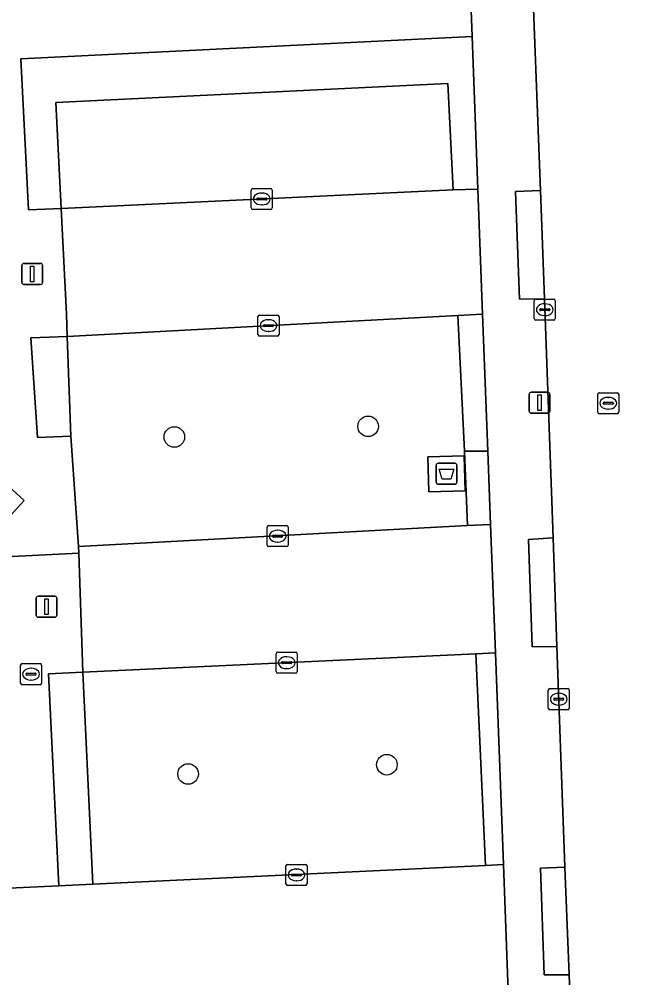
# Model space of a CAD drawing. Extents: x 161084 to 161928, y 385354 to 386522.
# Drawn here: x 161197.89 to 161227.6, y 386179.01 to 386224.62 of the extents above; entities that cross this region are included whole.
import ezdxf

# ---------------------------------------------------------------- set-up
doc = ezdxf.new("R2010")
doc.units = 0
for name, color, linetype in [('IMGEO_Afval_apart_plaats', 7, 'Continuous'), ('IMGEO_Boom', 7, 'Continuous'), ('IMGEO_Groenvoorziening', 7, 'Continuous'), ('IMGEO_Haag', 7, 'Continuous'), ('IMGEO_Kolk', 7, 'Continuous'), ('IMGEO_Lichtmast', 7, 'Continuous'), ('IMGEO_Pand', 7, 'Continuous'), ('IMGEO_Parkeervlak_open', 7, 'Continuous'), ('IMGEO_Rijbaan_lokaal_open', 7, 'Continuous'), ('IMGEO_Rioolput', 7, 'Continuous'), ('IMGEO_Voetpad_gesloten', 7, 'Continuous'), ('IMGEO_Voetpad_open', 7, 'Continuous')]:
    doc.layers.add(name, color=color, linetype=linetype)

msp = doc.modelspace()

# ---------------------------------------------------------------- linework, layer by layer
at = {"layer": 'IMGEO_Afval_apart_plaats'}
for p, q in [((161217.718, 386202.592), (161217.718, 386203.392)), ((161217.718, 386203.392), (161217.718, 386202.592)), ((161217.818, 386203.492), (161218.608, 386203.492)), ((161218.608, 386203.492), (161217.818, 386203.492)), ((161218.708, 386203.392), (161218.708, 386202.592)), ((161218.708, 386202.592), (161218.708, 386203.392)), ((161218.608, 386202.492), (161217.818, 386202.492)), ((161217.818, 386202.492), (161218.608, 386202.492))]:
    msp.add_line(p, q, dxfattribs=at)
msp.add_lwpolyline([(161217.861, 386203.206), (161218.565, 386203.206), (161218.416, 386202.736), (161218.01, 386202.736), (161217.861, 386203.206)], dxfattribs=at)
for centre, start, end in [((161217.818, 386203.392), 90, 180), ((161217.818, 386203.392), 90, 180), ((161218.608, 386203.392), 0, 90), ((161218.608, 386203.392), 360, 90), ((161217.818, 386202.592), 180, 270), ((161217.818, 386202.592), 180, 270), ((161218.608, 386202.592), 270, 0), ((161218.608, 386202.592), 270, 0)]:
    msp.add_arc(centre, 0.1, start, end, dxfattribs=at)
at = {"layer": 'IMGEO_Boom'}
for centre in [(161214.485, 386205.248), (161205.269, 386204.744), (161215.38, 386189.147), (161205.923, 386188.706)]:
    msp.add_circle(centre, 0.489, dxfattribs=at)
at = {"layer": 'IMGEO_Groenvoorziening'}
for points in [[(161219.434, 386223.801), (161197.964, 386222.732), (161198.335, 386215.544), (161199.884, 386215.617), (161199.636, 386220.656), (161218.28, 386221.556), (161218.529, 386216.498), (161219.708, 386216.537)], [(161219.933, 386210.58), (161218.75, 386210.531), (161219.064, 386204.075), (161220.178, 386204.067)], [(161200.175, 386209.528), (161198.435, 386209.464), (161198.759, 386204.722), (161200.351, 386204.781)], [(161220.54, 386194.472), (161219.608, 386194.423), (161220.066, 386184.346), (161220.92, 386184.397)], [(161200.922, 386193.553), (161199.29, 386193.477), (161199.766, 386183.381), (161201.393, 386183.458)]]:
    msp.add_lwpolyline(points, close=True, dxfattribs=at)
at = {"layer": 'IMGEO_Haag'}
for points in [[(161219.933, 386210.58), (161218.75, 386210.531), (161219.064, 386204.075), (161220.178, 386204.067)], [(161220.54, 386194.472), (161219.608, 386194.423), (161220.066, 386184.346), (161220.92, 386184.397)]]:
    msp.add_lwpolyline(points, close=True, dxfattribs=at)
at = {"layer": 'IMGEO_Kolk'}
for p, q in [((161208.928, 386215.643), (161208.928, 386216.495)), ((161209.003, 386216.569), (161209.855, 386216.569)), ((161209.416, 386216.349), (161209.441, 386216.349)), ((161209.929, 386216.495), (161209.929, 386215.643)), ((161209.187, 386216.063), (161209.187, 386216.075)), ((161209.625, 386216.026), (161209.227, 386216.026)), ((161209.23, 386216.112), (161209.628, 386216.112)), ((161209.671, 386216.075), (161209.671, 386216.063)), ((161209.855, 386215.569), (161209.003, 386215.569)), ((161209.439, 386215.789), (161209.414, 386215.789)), ((161222.465, 386211.301), (161223.317, 386211.301)), ((161222.39, 386210.375), (161222.39, 386211.227)), ((161222.649, 386210.795), (161222.649, 386210.807)), ((161222.692, 386210.844), (161223.09, 386210.844)), ((161222.878, 386211.081), (161222.903, 386211.081)), ((161223.133, 386210.807), (161223.133, 386210.795)), ((161223.391, 386211.227), (161223.391, 386210.375)), ((161209.247, 386209.618), (161209.247, 386210.47)), ((161209.322, 386210.544), (161210.174, 386210.544)), ((161210.248, 386210.47), (161210.248, 386209.618)), ((161223.087, 386210.758), (161222.689, 386210.758)), ((161222.901, 386210.521), (161222.876, 386210.521)), ((161209.506, 386210.038), (161209.506, 386210.05)), ((161209.944, 386210.001), (161209.546, 386210.001)), ((161209.549, 386210.087), (161209.947, 386210.087)), ((161209.735, 386210.324), (161209.76, 386210.324)), ((161209.99, 386210.05), (161209.99, 386210.038)), ((161223.317, 386210.301), (161222.465, 386210.301)), ((161210.174, 386209.544), (161209.322, 386209.544)), ((161209.758, 386209.764), (161209.733, 386209.764)), ((161209.683, 386199.598), (161209.683, 386200.45)), ((161209.758, 386200.524), (161210.61, 386200.524)), ((161210.684, 386200.45), (161210.684, 386199.598)), ((161209.942, 386200.018), (161209.942, 386200.03)), ((161210.38, 386199.981), (161209.982, 386199.981)), ((161209.985, 386200.067), (161210.383, 386200.067)), ((161210.171, 386200.304), (161210.196, 386200.304)), ((161210.426, 386200.03), (161210.426, 386200.018)), ((161210.61, 386199.524), (161209.758, 386199.524)), ((161210.194, 386199.744), (161210.169, 386199.744)), ((161210.112, 386193.577), (161210.112, 386194.429)), ((161210.187, 386194.503), (161211.039, 386194.503)), ((161211.113, 386194.429), (161211.113, 386193.577)), ((161198.027, 386193.956), (161198.879, 386193.956)), ((161210.371, 386193.997), (161210.371, 386194.009)), ((161210.809, 386193.96), (161210.411, 386193.96)), ((161210.414, 386194.046), (161210.812, 386194.046)), ((161210.6, 386194.283), (161210.625, 386194.283)), ((161210.855, 386194.009), (161210.855, 386193.997)), ((161197.952, 386193.03), (161197.952, 386193.882)), ((161198.254, 386193.499), (161198.652, 386193.499)), ((161198.44, 386193.736), (161198.465, 386193.736)), ((161198.953, 386193.882), (161198.953, 386193.03)), ((161211.039, 386193.503), (161210.187, 386193.503)), ((161210.623, 386193.723), (161210.598, 386193.723)), ((161198.211, 386193.45), (161198.211, 386193.462)), ((161198.649, 386193.413), (161198.251, 386193.413)), ((161198.463, 386193.176), (161198.438, 386193.176)), ((161198.695, 386193.462), (161198.695, 386193.45)), ((161198.879, 386192.956), (161198.027, 386192.956)), ((161223.055, 386191.841), (161223.055, 386192.693)), ((161223.13, 386192.767), (161223.982, 386192.767)), ((161224.056, 386192.693), (161224.056, 386191.841)), ((161223.314, 386192.261), (161223.314, 386192.273)), ((161223.752, 386192.224), (161223.354, 386192.224)), ((161223.357, 386192.31), (161223.755, 386192.31)), ((161223.543, 386192.547), (161223.568, 386192.547)), ((161223.798, 386192.273), (161223.798, 386192.261)), ((161223.982, 386191.767), (161223.13, 386191.767)), ((161223.566, 386191.987), (161223.541, 386191.987)), ((161210.654, 386184.404), (161211.506, 386184.404)), ((161210.579, 386183.478), (161210.579, 386184.33)), ((161210.838, 386183.898), (161210.838, 386183.91)), ((161210.881, 386183.947), (161211.279, 386183.947)), ((161211.067, 386184.184), (161211.092, 386184.184)), ((161211.322, 386183.91), (161211.322, 386183.898)), ((161211.58, 386184.33), (161211.58, 386183.478)), ((161211.276, 386183.861), (161210.878, 386183.861)), ((161211.09, 386183.624), (161211.065, 386183.624)), ((161211.506, 386183.404), (161210.654, 386183.404))]:
    msp.add_line(p, q, dxfattribs=at)
for points in [[(161208.928, 386215.643), (161208.928, 386216.495)], [(161209.003, 386216.569), (161209.855, 386216.569)], [(161209.929, 386216.495), (161209.929, 386215.643)], [(161209.855, 386215.569), (161209.003, 386215.569)], [(161222.465, 386211.301), (161223.317, 386211.301)], [(161222.39, 386210.375), (161222.39, 386211.227)], [(161223.391, 386211.227), (161223.391, 386210.375)], [(161209.247, 386209.618), (161209.247, 386210.47)], [(161209.322, 386210.544), (161210.174, 386210.544)], [(161210.248, 386210.47), (161210.248, 386209.618)], [(161223.317, 386210.301), (161222.465, 386210.301)], [(161210.174, 386209.544), (161209.322, 386209.544)], [(161209.683, 386199.598), (161209.683, 386200.45)], [(161209.758, 386200.524), (161210.61, 386200.524)], [(161210.684, 386200.45), (161210.684, 386199.598)], [(161210.61, 386199.524), (161209.758, 386199.524)], [(161210.112, 386193.577), (161210.112, 386194.429)], [(161210.187, 386194.503), (161211.039, 386194.503)], [(161211.113, 386194.429), (161211.113, 386193.577)], [(161198.027, 386193.956), (161198.879, 386193.956)], [(161197.952, 386193.03), (161197.952, 386193.882)], [(161198.953, 386193.882), (161198.953, 386193.03)], [(161211.039, 386193.503), (161210.187, 386193.503)], [(161198.879, 386192.956), (161198.027, 386192.956)], [(161223.055, 386191.841), (161223.055, 386192.693)], [(161223.13, 386192.767), (161223.982, 386192.767)], [(161224.056, 386192.693), (161224.056, 386191.841)], [(161223.982, 386191.767), (161223.13, 386191.767)], [(161210.654, 386184.404), (161211.506, 386184.404)], [(161210.579, 386183.478), (161210.579, 386184.33)], [(161211.58, 386184.33), (161211.58, 386183.478)], [(161211.506, 386183.404), (161210.654, 386183.404)]]:
    msp.add_lwpolyline(points, dxfattribs=at)
for centre, radius, start, end in [((161209.005, 386216.493), 0.0765, 91.552, 178.448), ((161209.005, 386216.493), 0.0765, 91.552, 178.448), ((161209.853, 386216.493), 0.0765, 1.552, 88.448), ((161209.853, 386216.493), 0.0765, 1.552, 88.448), ((161209.227, 386216.072), 0.0403, 85.8775, 175.7526), ((161209.224, 386216.062), 0.0366, 178.938, 274.7102), ((161209.628, 386216.069), 0.043, 264.8664, 352.4533), ((161209.632, 386216.074), 0.0386, 1.7309, 96.639), ((161209.005, 386215.645), 0.0765, 181.552, 268.448), ((161209.005, 386215.645), 0.0765, 181.552, 268.448), ((161209.853, 386215.645), 0.0765, 271.552, 358.448), ((161209.853, 386215.645), 0.0765, 271.552, 358.448), ((161222.467, 386211.225), 0.0765, 91.552, 178.448), ((161222.467, 386211.225), 0.0765, 91.552, 178.448), ((161223.315, 386211.225), 0.0765, 1.552, 88.448), ((161223.315, 386211.225), 0.0765, 1.552, 88.448), ((161222.689, 386210.804), 0.0403, 85.8775, 175.7526), ((161223.094, 386210.806), 0.0386, 1.7309, 96.639), ((161209.324, 386210.468), 0.0765, 91.552, 178.448), ((161209.324, 386210.468), 0.0765, 91.552, 178.448), ((161210.172, 386210.468), 0.0765, 1.552, 88.448), ((161210.172, 386210.468), 0.0765, 1.552, 88.448), ((161222.467, 386210.377), 0.0765, 181.552, 268.448), ((161222.467, 386210.377), 0.0765, 181.552, 268.448), ((161222.686, 386210.794), 0.0366, 178.938, 274.7102), ((161223.09, 386210.801), 0.043, 264.8664, 352.4533), ((161223.315, 386210.377), 0.0765, 271.552, 358.448), ((161223.315, 386210.377), 0.0765, 271.552, 358.448), ((161209.546, 386210.047), 0.0403, 85.8775, 175.7526), ((161209.543, 386210.037), 0.0366, 178.938, 274.7102), ((161209.947, 386210.044), 0.043, 264.8664, 352.4533), ((161209.951, 386210.049), 0.0386, 1.7309, 96.639), ((161209.324, 386209.62), 0.0765, 181.552, 268.448), ((161209.324, 386209.62), 0.0765, 181.552, 268.448), ((161210.172, 386209.62), 0.0765, 271.552, 358.448), ((161210.172, 386209.62), 0.0765, 271.552, 358.448), ((161209.76, 386200.448), 0.0765, 91.552, 178.448), ((161209.76, 386200.448), 0.0765, 91.552, 178.448), ((161210.608, 386200.448), 0.0765, 1.552, 88.448), ((161210.608, 386200.448), 0.0765, 1.552, 88.448), ((161209.982, 386200.027), 0.0403, 85.8775, 175.7526), ((161209.979, 386200.017), 0.0366, 178.938, 274.7102), ((161210.383, 386200.024), 0.043, 264.8664, 352.4533), ((161210.387, 386200.029), 0.0386, 1.7309, 96.639), ((161209.76, 386199.6), 0.0765, 181.552, 268.448), ((161209.76, 386199.6), 0.0765, 181.552, 268.448), ((161210.608, 386199.6), 0.0765, 271.552, 358.448), ((161210.608, 386199.6), 0.0765, 271.552, 358.448), ((161210.189, 386194.427), 0.0765, 91.552, 178.448), ((161210.189, 386194.427), 0.0765, 91.552, 178.448), ((161211.037, 386194.427), 0.0765, 1.552, 88.448), ((161211.037, 386194.427), 0.0765, 1.552, 88.448), ((161198.029, 386193.88), 0.0765, 91.552, 178.448), ((161198.029, 386193.88), 0.0765, 91.552, 178.448), ((161198.877, 386193.88), 0.0765, 1.552, 88.448), ((161198.877, 386193.88), 0.0765, 1.552, 88.448), ((161210.411, 386194.006), 0.0403, 85.8775, 175.7526), ((161210.408, 386193.996), 0.0366, 178.938, 274.7102), ((161210.812, 386194.003), 0.043, 264.8664, 352.4533), ((161210.816, 386194.008), 0.0386, 1.7309, 96.639), ((161198.251, 386193.459), 0.0403, 85.8775, 175.7526), ((161198.656, 386193.461), 0.0386, 1.7309, 96.639), ((161210.189, 386193.579), 0.0765, 181.552, 268.448), ((161210.189, 386193.579), 0.0765, 181.552, 268.448), ((161211.037, 386193.579), 0.0765, 271.552, 358.448), ((161211.037, 386193.579), 0.0765, 271.552, 358.448), ((161198.029, 386193.032), 0.0765, 181.552, 268.448), ((161198.029, 386193.032), 0.0765, 181.552, 268.448), ((161198.248, 386193.449), 0.0366, 178.938, 274.7102), ((161198.652, 386193.456), 0.043, 264.8664, 352.4533), ((161198.877, 386193.032), 0.0765, 271.552, 358.448), ((161198.877, 386193.032), 0.0765, 271.552, 358.448), ((161223.132, 386192.691), 0.0765, 91.552, 178.448), ((161223.132, 386192.691), 0.0765, 91.552, 178.448), ((161223.98, 386192.691), 0.0765, 1.552, 88.448), ((161223.98, 386192.691), 0.0765, 1.552, 88.448), ((161223.354, 386192.27), 0.0403, 85.8775, 175.7526), ((161223.351, 386192.26), 0.0366, 178.938, 274.7102), ((161223.755, 386192.267), 0.043, 264.8664, 352.4533), ((161223.759, 386192.272), 0.0386, 1.7309, 96.639), ((161223.132, 386191.843), 0.0765, 181.552, 268.448), ((161223.132, 386191.843), 0.0765, 181.552, 268.448), ((161223.98, 386191.843), 0.0765, 271.552, 358.448), ((161223.98, 386191.843), 0.0765, 271.552, 358.448), ((161210.656, 386184.328), 0.0765, 91.552, 178.448), ((161210.656, 386184.328), 0.0765, 91.552, 178.448), ((161211.504, 386184.328), 0.0765, 1.552, 88.448), ((161211.504, 386184.328), 0.0765, 1.552, 88.448), ((161210.878, 386183.907), 0.0403, 85.8775, 175.7526), ((161210.875, 386183.897), 0.0366, 178.938, 274.7102), ((161211.279, 386183.904), 0.043, 264.8664, 352.4533), ((161211.283, 386183.909), 0.0386, 1.7309, 96.639), ((161210.656, 386183.48), 0.0765, 181.552, 268.448), ((161210.656, 386183.48), 0.0765, 181.552, 268.448), ((161211.504, 386183.48), 0.0765, 271.552, 358.448), ((161211.504, 386183.48), 0.0765, 271.552, 358.448)]:
    msp.add_arc(centre, radius, start, end, dxfattribs=at)
for centre, major_axis, ratio, start_param, end_param in [((161209.415, 386216.069), (-0.387, 0.002), 0.722429, 4.712389, 7.853982), ((161209.44, 386216.069), (-0.39, 0.002), 0.717154, 1.570796, 4.712389), ((161222.877, 386210.801), (-0.387, 0.002), 0.722429, 4.712389, 7.853982), ((161222.902, 386210.801), (-0.39, 0.002), 0.717154, 1.570796, 4.712389), ((161209.734, 386210.044), (-0.387, 0.002), 0.722429, 4.712389, 7.853982), ((161209.759, 386210.044), (-0.39, 0.002), 0.717154, 1.570796, 4.712389), ((161210.17, 386200.024), (-0.387, 0.002), 0.722429, 4.712389, 7.853982), ((161210.195, 386200.024), (-0.39, 0.002), 0.717154, 1.570796, 4.712389), ((161210.599, 386194.003), (-0.387, 0.002), 0.722429, 4.712389, 7.853982), ((161210.624, 386194.003), (-0.39, 0.002), 0.717154, 1.570796, 4.712389), ((161198.439, 386193.456), (-0.387, 0.002), 0.722429, 4.712389, 7.853982), ((161198.464, 386193.456), (-0.39, 0.002), 0.717154, 1.570796, 4.712389), ((161223.542, 386192.267), (-0.387, 0.002), 0.722429, 4.712389, 7.853982), ((161223.567, 386192.267), (-0.39, 0.002), 0.717154, 1.570796, 4.712389), ((161211.066, 386183.904), (-0.387, 0.002), 0.722429, 4.712389, 7.853982), ((161211.091, 386183.904), (-0.39, 0.002), 0.717154, 1.570796, 4.712389)]:
    msp.add_ellipse(centre, major_axis=major_axis, ratio=ratio, start_param=start_param, end_param=end_param, dxfattribs=at)
at = {"layer": 'IMGEO_Lichtmast'}
for p, q in [((161198.013, 386212.101), (161198.013, 386212.901)), ((161198.013, 386212.901), (161198.013, 386212.101)), ((161198.113, 386213.001), (161198.903, 386213.001)), ((161198.903, 386213.001), (161198.113, 386213.001)), ((161199.003, 386212.901), (161199.003, 386212.101)), ((161199.003, 386212.101), (161199.003, 386212.901)), ((161198.903, 386212.001), (161198.113, 386212.001)), ((161198.113, 386212.001), (161198.903, 386212.001)), ((161222.145, 386205.971), (161222.145, 386206.771)), ((161222.145, 386206.771), (161222.145, 386205.971)), ((161222.245, 386206.871), (161223.035, 386206.871)), ((161223.035, 386206.871), (161222.245, 386206.871)), ((161223.135, 386206.771), (161223.135, 386205.971)), ((161223.135, 386205.971), (161223.135, 386206.771)), ((161223.035, 386205.871), (161222.245, 386205.871)), ((161222.245, 386205.871), (161223.035, 386205.871)), ((161198.792, 386197.167), (161199.582, 386197.167)), ((161199.582, 386197.167), (161198.792, 386197.167)), ((161198.692, 386196.267), (161198.692, 386197.067)), ((161198.692, 386197.067), (161198.692, 386196.267)), ((161199.682, 386197.067), (161199.682, 386196.267)), ((161199.682, 386196.267), (161199.682, 386197.067)), ((161199.582, 386196.167), (161198.792, 386196.167)), ((161198.792, 386196.167), (161199.582, 386196.167))]:
    msp.add_line(p, q, dxfattribs=at)
for points in [[(161198.433, 386212.876), (161198.583, 386212.876), (161198.583, 386212.126), (161198.433, 386212.126), (161198.433, 386212.876)], [(161222.565, 386206.746), (161222.715, 386206.746), (161222.715, 386205.996), (161222.565, 386205.996), (161222.565, 386206.746)], [(161199.112, 386197.042), (161199.262, 386197.042), (161199.262, 386196.292), (161199.112, 386196.292), (161199.112, 386197.042)]]:
    msp.add_lwpolyline(points, dxfattribs=at)
for centre, start, end in [((161198.113, 386212.901), 90, 180), ((161198.113, 386212.901), 90, 180), ((161198.903, 386212.901), 0, 90), ((161198.903, 386212.901), 360, 90), ((161198.113, 386212.101), 180, 270), ((161198.113, 386212.101), 180, 270), ((161198.903, 386212.101), 270, 0), ((161198.903, 386212.101), 270, 0), ((161222.245, 386206.771), 90, 180), ((161222.245, 386206.771), 90, 180), ((161223.035, 386206.771), 0, 90), ((161223.035, 386206.771), 360, 90), ((161222.245, 386205.971), 180, 270), ((161222.245, 386205.971), 180, 270), ((161223.035, 386205.971), 270, 0), ((161223.035, 386205.971), 270, 0), ((161198.792, 386197.067), 90, 180), ((161198.792, 386197.067), 90, 180), ((161199.582, 386197.067), 0, 90), ((161199.582, 386197.067), 360, 90), ((161198.792, 386196.267), 180, 270), ((161198.792, 386196.267), 180, 270), ((161199.582, 386196.267), 270, 0), ((161199.582, 386196.267), 270, 0)]:
    msp.add_arc(centre, 0.1, start, end, dxfattribs=at)
at = {"layer": 'IMGEO_Pand'}
msp.add_lwpolyline([(161175.677, 386189.577), (161195.522, 386190.749), (161195.166, 386198.131), (161195.124, 386198.936), (161195.055, 386200.24), (161196.838, 386200.322), (161198.12, 386201.726), (161195.902, 386203.73), (161195.864, 386204.614), (161195.201, 386217.762), (161194.163, 386217.711), (161194.103, 386219.11), (161193.861, 386224.723)], dxfattribs=at)
at = {"layer": 'IMGEO_Parkeervlak_open'}
for points in [[(161218.529, 386216.498), (161218.28, 386221.556), (161199.636, 386220.656), (161199.884, 386215.617)], [(161219.064, 386204.075), (161218.75, 386210.531), (161200.175, 386209.528), (161200.351, 386204.781), (161200.705, 386199.539), (161219.217, 386200.528)], [(161217.372, 386202.135), (161217.329, 386203.805), (161219.053, 386203.849), (161219.096, 386202.179)], [(161200.922, 386193.553), (161201.393, 386183.458), (161220.066, 386184.346), (161219.608, 386194.423)]]:
    msp.add_lwpolyline(points, close=True, dxfattribs=at)
at = {"layer": 'IMGEO_Rijbaan_lokaal_open'}
msp.add_lwpolyline([(161229.221, 386203.44), (161228.949, 386210.088), (161228.504, 386222.805), (161228.311, 386227.988), (161228.265, 386229.458), (161222.195, 386229.259), (161222.68, 386216.472), (161222.872, 386211.321), (161223.295, 386199.939), (161223.463, 386194.78), (161223.851, 386184.266), (161224.043, 386179.152), (161224.255, 386173.413)], dxfattribs=at)
for points in [[(161219.708, 386216.537), (161218.529, 386216.498), (161199.884, 386215.617), (161200.136, 386210.591), (161200.175, 386209.528), (161218.75, 386210.531), (161219.933, 386210.58)], [(161219.217, 386200.528), (161200.705, 386199.539), (161200.727, 386199.211), (161200.922, 386193.553), (161219.608, 386194.423), (161220.54, 386194.472), (161220.31, 386200.583)], [(161220.92, 386184.397), (161220.066, 386184.346), (161201.393, 386183.458), (161199.766, 386183.381), (161197.069, 386183.253), (161196.919, 386183.246), (161175.958, 386182.249), (161174.911, 386182.175), (161175.183, 386176.179), (161192.743, 386177.025), (161197.237, 386177.236), (161199.276, 386177.332), (161220.297, 386178.318), (161221.147, 386178.378)]]:
    msp.add_lwpolyline(points, close=True, dxfattribs=at)
at = {"layer": 'IMGEO_Rioolput'}
for p, q in [((161225.409, 386205.923), (161225.409, 386206.775)), ((161225.484, 386206.849), (161226.336, 386206.849)), ((161226.41, 386206.775), (161226.41, 386205.923)), ((161225.668, 386206.343), (161225.668, 386206.355)), ((161226.106, 386206.306), (161225.708, 386206.306)), ((161225.711, 386206.392), (161226.109, 386206.392)), ((161225.897, 386206.629), (161225.922, 386206.629)), ((161226.152, 386206.355), (161226.152, 386206.343)), ((161226.336, 386205.849), (161225.484, 386205.849)), ((161225.92, 386206.069), (161225.895, 386206.069))]:
    msp.add_line(p, q, dxfattribs=at)
for points in [[(161225.409, 386205.923), (161225.409, 386206.775)], [(161225.484, 386206.849), (161226.336, 386206.849)], [(161226.41, 386206.775), (161226.41, 386205.923)], [(161226.336, 386205.849), (161225.484, 386205.849)]]:
    msp.add_lwpolyline(points, dxfattribs=at)
for centre, radius, start, end in [((161225.486, 386206.773), 0.0765, 91.552, 178.448), ((161225.486, 386206.773), 0.0765, 91.552, 178.448), ((161226.334, 386206.773), 0.0765, 1.552, 88.448), ((161226.334, 386206.773), 0.0765, 1.552, 88.448), ((161225.708, 386206.352), 0.0403, 85.8775, 175.7526), ((161225.705, 386206.342), 0.0366, 178.938, 274.7102), ((161226.109, 386206.349), 0.043, 264.8664, 352.4533), ((161226.113, 386206.354), 0.0386, 1.7309, 96.639), ((161225.486, 386205.925), 0.0765, 181.552, 268.448), ((161225.486, 386205.925), 0.0765, 181.552, 268.448), ((161226.334, 386205.925), 0.0765, 271.552, 358.448), ((161226.334, 386205.925), 0.0765, 271.552, 358.448)]:
    msp.add_arc(centre, radius, start, end, dxfattribs=at)
for centre, major_axis, ratio, start_param, end_param in [((161225.896, 386206.349), (-0.387, 0.002), 0.722429, 4.712389, 7.853982), ((161225.921, 386206.349), (-0.39, 0.002), 0.717154, 1.570796, 4.712389)]:
    msp.add_ellipse(centre, major_axis=major_axis, ratio=ratio, start_param=start_param, end_param=end_param, dxfattribs=at)
at = {"layer": 'IMGEO_Voetpad_gesloten'}
msp.add_lwpolyline([(161219.053, 386203.849), (161217.329, 386203.805), (161217.372, 386202.135), (161219.096, 386202.179)], close=True, dxfattribs=at)
at = {"layer": 'IMGEO_Voetpad_open'}
for points in [[(161193.861, 386224.723), (161194.103, 386219.11), (161194.163, 386217.711), (161195.201, 386217.762), (161195.864, 386204.614), (161195.902, 386203.73), (161198.12, 386201.726), (161196.838, 386200.322), (161195.055, 386200.24), (161195.124, 386198.936), (161196.896, 386199.023), (161200.727, 386199.211), (161200.705, 386199.539), (161200.351, 386204.781), (161198.759, 386204.722), (161198.435, 386209.464), (161200.175, 386209.528), (161200.136, 386210.591), (161199.884, 386215.617), (161198.335, 386215.544), (161197.964, 386222.732), (161219.434, 386223.801), (161219.008, 386235.112)], [(161219.008, 386235.112), (161219.434, 386223.801), (161219.708, 386216.537), (161219.933, 386210.58), (161220.178, 386204.067), (161220.31, 386200.583), (161220.54, 386194.472), (161220.92, 386184.397), (161221.147, 386178.378), (161221.325, 386173.651)], [(161224.043, 386179.152), (161222.855, 386179.151), (161222.69, 386184.232), (161223.851, 386184.266), (161223.463, 386194.78), (161222.29, 386194.757), (161222.118, 386199.863), (161223.295, 386199.939), (161222.872, 386211.321), (161221.687, 386211.298), (161221.491, 386216.419), (161222.68, 386216.472), (161222.195, 386229.259)], [(161224.255, 386173.413), (161224.043, 386179.152)]]:
    msp.add_lwpolyline(points, dxfattribs=at)
for points in [[(161222.68, 386216.472), (161221.491, 386216.419), (161221.687, 386211.298), (161222.872, 386211.321)], [(161219.217, 386200.528), (161220.31, 386200.583), (161220.178, 386204.067), (161219.064, 386204.075)], [(161223.295, 386199.939), (161222.118, 386199.863), (161222.29, 386194.757), (161223.463, 386194.78)], [(161200.922, 386193.553), (161200.727, 386199.211), (161196.896, 386199.023), (161195.124, 386198.936), (161195.166, 386198.131), (161195.522, 386190.749), (161175.677, 386189.577), (161175.721, 386188.703), (161196.792, 386189.714), (161196.834, 386188.234), (161196.702, 386188.228), (161196.919, 386183.246), (161197.069, 386183.253), (161199.766, 386183.381), (161199.29, 386193.477)], [(161223.851, 386184.266), (161222.69, 386184.232), (161222.855, 386179.151), (161224.043, 386179.152)]]:
    msp.add_lwpolyline(points, close=True, dxfattribs=at)

doc.saveas('drawing.dxf')
